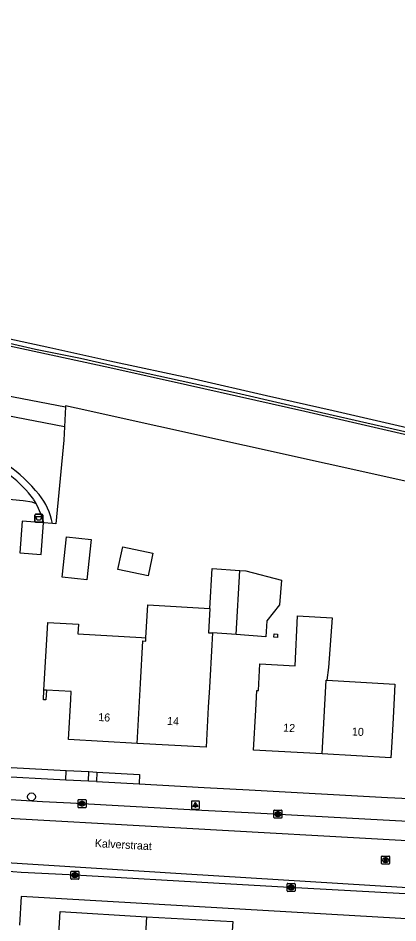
# Model space of a CAD drawing. Extents: x 163010 to 163853, y 382793 to 383982.
# Drawn here: x 163568.7 to 163616.3, y 383840.7 to 383953.8 of the extents above; entities that cross this region are included whole.
import ezdxf

# ---------------------------------------------------------------- set-up
doc = ezdxf.new("R2010")
doc.units = 0
for name, color, linetype in [('IMGEO_Afvalbak', 7, 'Continuous'), ('IMGEO_Boom', 7, 'Continuous'), ('IMGEO_Geluidsscherm', 7, 'Continuous'), ('IMGEO_Grasland_overig', 7, 'Continuous'), ('IMGEO_Groenvoorziening', 7, 'Continuous'), ('IMGEO_Kolk', 7, 'Continuous'), ('IMGEO_Lichtpunt', 7, 'Continuous'), ('IMGEO_Muur', 7, 'Continuous'), ('IMGEO_Openbare_ruimte_label', 7, 'Continuous'), ('IMGEO_Pand', 7, 'Continuous'), ('IMGEO_Pand_nummerreeks', 7, 'Continuous'), ('IMGEO_Rijbaan_lokaal_onverhard', 7, 'Continuous'), ('IMGEO_Rijbaan_lokaal_open', 7, 'Continuous'), ('IMGEO_Rioolput', 7, 'Continuous'), ('IMGEO_Spoorbaan_halfverhard', 7, 'Continuous'), ('IMGEO_Voetpad_open', 7, 'Continuous')]:
    doc.layers.add(name, color=color, linetype=linetype)

msp = doc.modelspace()

# ---------------------------------------------------------------- linework, layer by layer
at = {"layer": 'IMGEO_Afvalbak'}
for p, q in [((163570.84, 383890.91), (163570.84, 383891.71)), ((163570.84, 383891.71), (163570.84, 383890.91)), ((163570.94, 383891.81), (163571.73, 383891.81)), ((163571.73, 383891.81), (163570.94, 383891.81)), ((163571.73, 383890.81), (163570.94, 383890.81)), ((163570.94, 383890.81), (163571.73, 383890.81)), ((163571.83, 383891.71), (163571.83, 383890.91)), ((163571.83, 383890.91), (163571.83, 383891.71))]:
    msp.add_line(p, q, dxfattribs=at)
msp.add_lwpolyline([(163570.98, 383891.53), (163571.68, 383891.53), (163571.54, 383891.06), (163571.13, 383891.06), (163570.98, 383891.53)], dxfattribs=at)
for centre, start, end in [((163570.94, 383891.71), 90, 180), ((163570.94, 383891.71), 90, 180), ((163570.94, 383890.91), 180, 270), ((163570.94, 383890.91), 180, 270), ((163571.73, 383891.71), 0, 90), ((163571.73, 383891.71), 360, 90), ((163571.73, 383890.91), 270, 0), ((163571.73, 383890.91), 270, 0)]:
    msp.add_arc(centre, 0.1, start, end, dxfattribs=at)
at = {"layer": 'IMGEO_Boom'}
msp.add_circle((163570.42, 383856.49), 0.489, dxfattribs=at)
at = {"layer": 'IMGEO_Geluidsscherm'}
msp.add_lwpolyline([(163490.46, 383928.07), (163500.28, 383926.27), (163510.09, 383924.4), (163519.83, 383922.02), (163524.75, 383921.06), (163534.62, 383919.65), (163556.63, 383915.22), (163580.24, 383910.14), (163589.95, 383907.99), (163604.63, 383904.7), (163624.12, 383900.21), (163640.18, 383896.36), (163646.69, 383894.34), (163651.84, 383892.87), (163661.49, 383890.51), (163671.24, 383888.34), (163679.33, 383886.22), (163687.72, 383883.87), (163703.78, 383879.48), (163713.68, 383876.6), (163723.32, 383873.75)], dxfattribs=at)
at = {"layer": 'IMGEO_Grasland_overig'}
for points in [[(163574.77, 383859.79), (163577.61, 383859.64)], [(163578.61, 383859.58), (163583.95, 383859.3), (163583.88, 383858.1)]]:
    msp.add_lwpolyline(points, dxfattribs=at)
at = {"layer": 'IMGEO_Groenvoorziening'}
for points in [[(163574.56, 383902.73), (163500, 383917.11), (163452.23, 383926.26), (163424.24, 383931.12), (163384.41, 383937.01), (163295.62, 383948.26), (163268.61, 383952.06), (163268.65, 383953.82)], [(163268.65, 383953.82), (163295.12, 383950.41), (163374.07, 383940.24), (163455.53, 383928.04), (163534.73, 383912.89), (163574.69, 383905.25)], [(163571.02, 383893.1), (163570.52, 383893.3), (163569.36, 383893.5), (163555.23, 383894.83), (163542.58, 383896.69), (163526.15, 383898.67), (163500, 383902.44), (163481.23, 383905.28)], [(163574.69, 383905.25), (163574.56, 383902.73)], [(163680.57, 383881.92), (163575.99, 383905.06), (163574.69, 383905.35), (163574.69, 383905.25)], [(163574.56, 383902.73), (163574.47, 383901.06), (163573.46, 383890.61), (163573.05, 383890.64)]]:
    msp.add_lwpolyline(points, dxfattribs=at)
at = {"layer": 'IMGEO_Kolk'}
for p, q in [((163576.24, 383855.21), (163576.24, 383856.06)), ((163576.32, 383856.14), (163577.17, 383856.14)), ((163576.73, 383855.91), (163576.75, 383855.91)), ((163577.24, 383856.06), (163577.24, 383855.21)), ((163577.17, 383855.13), (163576.32, 383855.13)), ((163576.75, 383855.36), (163576.73, 383855.36)), ((163600.76, 383853.91), (163600.76, 383854.76)), ((163600.83, 383854.84), (163601.68, 383854.84)), ((163601.24, 383854.61), (163601.27, 383854.61)), ((163601.76, 383854.76), (163601.76, 383853.91)), ((163601.68, 383853.83), (163600.83, 383853.83)), ((163601.27, 383854.06), (163601.24, 383854.06)), ((163575.35, 383846.27), (163575.35, 383847.12)), ((163575.43, 383847.2), (163576.28, 383847.2)), ((163575.84, 383846.98), (163575.86, 383846.98)), ((163576.35, 383847.12), (163576.35, 383846.27)), ((163576.28, 383846.2), (163575.43, 383846.2)), ((163575.86, 383846.42), (163575.84, 383846.42)), ((163602.4, 383844.74), (163602.4, 383845.59)), ((163602.48, 383845.66), (163603.33, 383845.66)), ((163603.4, 383845.59), (163603.4, 383844.74)), ((163603.33, 383844.66), (163602.48, 383844.66)), ((163602.89, 383845.44), (163602.92, 383845.44)), ((163602.91, 383844.88), (163602.89, 383844.88))]:
    msp.add_line(p, q, dxfattribs=at)
for points in [[(163576.24, 383855.21), (163576.24, 383856.06)], [(163576.32, 383856.14), (163577.17, 383856.14)], [(163576.56, 383855.83), (163576.69, 383855.83), (163576.69, 383855.68), (163576.81, 383855.83), (163576.98, 383855.83), (163576.83, 383855.68), (163576.99, 383855.43), (163576.83, 383855.43), (163576.75, 383855.6), (163576.69, 383855.53), (163576.69, 383855.43), (163576.56, 383855.43), (163576.56, 383855.83)], [(163577.24, 383856.06), (163577.24, 383855.21)], [(163577.17, 383855.13), (163576.32, 383855.13)], [(163600.76, 383853.91), (163600.76, 383854.76)], [(163600.83, 383854.84), (163601.68, 383854.84)], [(163601.76, 383854.76), (163601.76, 383853.91)], [(163601.68, 383853.83), (163600.83, 383853.83)], [(163601.08, 383854.53), (163601.2, 383854.53), (163601.2, 383854.38), (163601.33, 383854.53), (163601.49, 383854.53), (163601.35, 383854.38), (163601.5, 383854.13), (163601.35, 383854.13), (163601.26, 383854.3), (163601.2, 383854.23), (163601.2, 383854.13), (163601.08, 383854.13), (163601.08, 383854.53)], [(163575.35, 383846.27), (163575.35, 383847.12)], [(163575.43, 383847.2), (163576.28, 383847.2)], [(163575.67, 383846.9), (163575.8, 383846.9), (163575.8, 383846.75), (163575.92, 383846.9), (163576.09, 383846.9), (163575.94, 383846.75), (163576.1, 383846.5), (163575.94, 383846.5), (163575.86, 383846.66), (163575.8, 383846.6), (163575.8, 383846.5), (163575.67, 383846.5), (163575.67, 383846.9)], [(163576.35, 383847.12), (163576.35, 383846.27)], [(163576.28, 383846.2), (163575.43, 383846.2)], [(163602.4, 383844.74), (163602.4, 383845.59)], [(163602.48, 383845.66), (163603.33, 383845.66)], [(163603.4, 383845.59), (163603.4, 383844.74)], [(163603.33, 383844.66), (163602.48, 383844.66)], [(163602.72, 383845.36), (163602.85, 383845.36), (163602.85, 383845.21), (163602.98, 383845.36), (163603.14, 383845.36), (163602.99, 383845.21), (163603.15, 383844.96), (163602.99, 383844.96), (163602.91, 383845.13), (163602.85, 383845.06), (163602.85, 383844.96), (163602.72, 383844.96), (163602.72, 383845.36)]]:
    msp.add_lwpolyline(points, dxfattribs=at)
for centre, start, end in [((163576.32, 383856.06), 91.552, 178.448), ((163576.32, 383856.06), 91.552, 178.448), ((163577.17, 383856.06), 1.552, 88.448), ((163577.17, 383856.06), 1.552, 88.448), ((163576.32, 383855.21), 181.552, 268.448), ((163576.32, 383855.21), 181.552, 268.448), ((163577.17, 383855.21), 271.552, 358.448), ((163577.17, 383855.21), 271.552, 358.448), ((163600.83, 383854.76), 91.552, 178.448), ((163600.83, 383854.76), 91.552, 178.448), ((163601.68, 383854.76), 1.552, 88.448), ((163601.68, 383854.76), 1.552, 88.448), ((163600.83, 383853.91), 181.552, 268.448), ((163600.83, 383853.91), 181.552, 268.448), ((163601.68, 383853.91), 271.552, 358.448), ((163601.68, 383853.91), 271.552, 358.448), ((163575.43, 383847.12), 91.552, 178.448), ((163575.43, 383847.12), 91.552, 178.448), ((163576.28, 383847.12), 1.552, 88.448), ((163576.28, 383847.12), 1.552, 88.448), ((163575.43, 383846.27), 181.552, 268.448), ((163575.43, 383846.27), 181.552, 268.448), ((163576.28, 383846.27), 271.552, 358.448), ((163576.28, 383846.27), 271.552, 358.448), ((163602.48, 383845.59), 91.552, 178.448), ((163602.48, 383845.59), 91.552, 178.448), ((163603.33, 383845.59), 1.552, 88.448), ((163603.33, 383845.59), 1.552, 88.448), ((163602.48, 383844.74), 181.552, 268.448), ((163602.48, 383844.74), 181.552, 268.448), ((163603.33, 383844.74), 271.552, 358.448), ((163603.33, 383844.74), 271.552, 358.448)]:
    msp.add_arc(centre, 0.0765, start, end, dxfattribs=at)
for centre, major_axis, ratio, start_param, end_param in [((163576.73, 383855.63), (-0.387, 0.002), 0.722429, 4.712389, 7.853982), ((163576.75, 383855.63), (-0.39, 0.002), 0.717154, 1.570796, 4.712389), ((163601.24, 383854.33), (-0.387, 0.002), 0.722429, 4.712389, 7.853982), ((163601.27, 383854.33), (-0.39, 0.002), 0.717154, 1.570796, 4.712389), ((163575.84, 383846.7), (-0.387, 0.002), 0.722429, 4.712389, 7.853982), ((163575.86, 383846.7), (-0.39, 0.002), 0.717154, 1.570796, 4.712389), ((163602.89, 383845.16), (-0.387, 0.002), 0.722429, 4.712389, 7.853982), ((163602.91, 383845.16), (-0.39, 0.002), 0.717154, 1.570796, 4.712389)]:
    msp.add_ellipse(centre, major_axis=major_axis, ratio=ratio, start_param=start_param, end_param=end_param, dxfattribs=at)
at = {"layer": 'IMGEO_Lichtpunt'}
for p, q in [((163590.42, 383855.86), (163590.42, 383855.06)), ((163590.42, 383855.86), (163590.42, 383855.06)), ((163591.33, 383855.96), (163590.52, 383855.96)), ((163591.33, 383855.96), (163590.52, 383855.96)), ((163591.42, 383855.06), (163591.42, 383855.86)), ((163591.42, 383855.06), (163591.42, 383855.86)), ((163590.52, 383854.96), (163591.33, 383854.96)), ((163590.52, 383854.96), (163591.33, 383854.96))]:
    msp.add_line(p, q, dxfattribs=at)
for points in [[(163590.8, 383855.53), (163590.84, 383855.5), (163590.65, 383855.24), (163590.61, 383855.26), (163590.8, 383855.53)], [(163590.9, 383855.48), (163590.95, 383855.48), (163590.95, 383855.16), (163590.9, 383855.16), (163590.9, 383855.48)], [(163591.01, 383855.5), (163591.05, 383855.53), (163591.23, 383855.26), (163591.2, 383855.24), (163591.01, 383855.5)]]:
    msp.add_lwpolyline(points, dxfattribs=at)
msp.add_circle((163590.92, 383855.66), 0.0994, dxfattribs=at)
for centre, start, end in [((163590.52, 383855.86), 90, 180), ((163590.52, 383855.86), 90, 180), ((163591.33, 383855.86), 0, 90), ((163591.33, 383855.86), 0, 90), ((163590.52, 383855.06), 180, 270), ((163590.52, 383855.06), 180, 270), ((163591.33, 383855.06), 270, 0), ((163591.33, 383855.06), 270, 360)]:
    msp.add_arc(centre, 0.0946, start, end, dxfattribs=at)
at = {"layer": 'IMGEO_Muur'}
msp.add_lwpolyline([(163572.3, 383869.82), (163572.23, 383868.62), (163571.91, 383868.63), (163571.98, 383869.83)], dxfattribs=at)
at = {"layer": 'IMGEO_Pand'}
for points in [[(163571.94, 383890.73), (163569.25, 383890.93), (163568.95, 383886.99), (163571.64, 383886.78), (163571.94, 383890.73)], [(163574.79, 383888.99), (163577.87, 383888.66), (163577.33, 383883.63), (163574.25, 383883.96), (163574.79, 383888.99)], [(163581.67, 383886.98), (163581.83, 383887.74), (163585.62, 383886.95), (163585.49, 383886.32), (163585.03, 383884.12), (163581.24, 383884.91), (163581.67, 383886.98)], [(163592.73, 383880.04), (163593.01, 383885.02), (163596.48, 383884.78)], [(163596.48, 383884.78), (163597.23, 383884.73), (163601.69, 383883.55), (163601.47, 383880.49), (163599.88, 383878.47), (163599.74, 383876.5), (163596.02, 383876.76)], [(163596.02, 383876.76), (163596.48, 383884.78)], [(163584.74, 383876.37), (163584.97, 383880.48), (163592.73, 383880.04)], [(163592.73, 383880.04), (163592.56, 383877), (163593.06, 383876.97)], [(163606.79, 383861.85), (163598.19, 383862.34), (163598.47, 383867.33), (163598.6, 383869.77), (163598.82, 383869.76), (163599.01, 383873.12), (163603.41, 383872.87), (163603.7, 383879.12), (163608.04, 383878.85), (163607.57, 383872.64), (163607.39, 383871.05)], [(163571.98, 383869.83), (163572.45, 383878.26), (163576.3, 383878.05), (163576.23, 383876.84), (163584.2, 383876.4), (163584.74, 383876.37)], [(163593.06, 383876.97), (163592.98, 383875.5), (163592.68, 383870.16), (163592.54, 383867.68), (163592.26, 383862.69), (163583.65, 383863.17)], [(163583.65, 383863.17), (163584.07, 383870.64), (163584.37, 383875.98), (163584.72, 383875.96), (163584.74, 383876.37)], [(163596.02, 383876.76), (163593.06, 383876.97)], [(163600.79, 383876.86), (163601.22, 383876.83), (163601.19, 383876.4), (163600.76, 383876.43), (163600.79, 383876.86)], [(163607.39, 383871.05), (163615.9, 383870.57), (163615.8, 383868.81), (163615.66, 383866.37), (163615.49, 383863.34), (163615.38, 383861.38), (163606.79, 383861.85)], [(163606.79, 383861.85), (163607.3, 383871.05), (163607.39, 383871.05)], [(163572.3, 383869.82), (163571.98, 383869.83)], [(163583.65, 383863.17), (163575.04, 383863.65), (163575.32, 383868.64), (163575.38, 383869.65), (163572.3, 383869.82)], [(163584.33, 383833.54), (163573.53, 383834.16), (163573.62, 383835.7), (163573.7, 383837.15), (163573.99, 383842.14), (163584.8, 383841.51)], [(163584.8, 383841.51), (163595.6, 383840.89), (163595.57, 383840.35), (163595.31, 383835.9), (163595.14, 383832.91), (163595, 383830.48), (163584.2, 383831.1), (163584.33, 383833.54)], [(163584.8, 383841.51), (163584.33, 383833.54)]]:
    msp.add_lwpolyline(points, dxfattribs=at)
at = {"layer": 'IMGEO_Rijbaan_lokaal_onverhard'}
msp.add_lwpolyline([(163573.05, 383890.64), (163571.94, 383890.73)], dxfattribs=at)
for centre, radius, start, end in [((163556.38, 383882.12), 19.3, 38.999, 71.4048), ((163558.67, 383884.87), 14.88, 36.066, 68.6605), ((163564.96, 383889.13), 8.23, 10.6102, 38.6794), ((163562.39, 383888.33), 9.86, 28.8901, 32.4995), ((163562.52, 383888.42), 9.7, 13.7463, 28.8014)]:
    msp.add_arc(centre, radius, start, end, dxfattribs=at)
at = {"layer": 'IMGEO_Rijbaan_lokaal_open'}
for points in [[(163481.8, 383859.96), (163499.58, 383858.42), (163509.09, 383857.58), (163531.18, 383855.97), (163554.88, 383854.64), (163563.01, 383854.08), (163616.66, 383851.06), (163635.83, 383849.69)], [(163481.23, 383854.16), (163484.28, 383853.86), (163499.94, 383852.44), (163516.9, 383851.15), (163544.68, 383849.33), (163565.91, 383848.36), (163589.82, 383846.86), (163620.84, 383844.93), (163635.53, 383844.18)], [(163635.48, 383843.33), (163634, 383843.41), (163630.25, 383843.62), (163629.13, 383843.68), (163625.56, 383843.89), (163601.95, 383845.21), (163595.36, 383845.58), (163575.15, 383846.74), (163569.13, 383847.05), (163568.1, 383847.1), (163566.63, 383847.2), (163564.35, 383847.3)]]:
    msp.add_lwpolyline(points, dxfattribs=at)
at = {"layer": 'IMGEO_Rioolput'}
for p, q in [((163614.22, 383848.16), (163614.22, 383849.01)), ((163614.29, 383849.08), (163615.15, 383849.08)), ((163615.22, 383849.01), (163615.22, 383848.16)), ((163615.15, 383848.08), (163614.29, 383848.08)), ((163614.71, 383848.86), (163614.73, 383848.86)), ((163614.73, 383848.3), (163614.71, 383848.3))]:
    msp.add_line(p, q, dxfattribs=at)
for points in [[(163614.22, 383848.16), (163614.22, 383849.01)], [(163614.29, 383849.08), (163615.15, 383849.08)], [(163615.22, 383849.01), (163615.22, 383848.16)], [(163615.15, 383848.08), (163614.29, 383848.08)], [(163614.81, 383848.78), (163614.56, 383848.78), (163614.56, 383848.38)], [(163614.56, 383848.38), (163614.68, 383848.38), (163614.68, 383848.55), (163614.69, 383848.55)], [(163614.74, 383848.7), (163614.68, 383848.7), (163614.68, 383848.62)], [(163614.68, 383848.62), (163614.73, 383848.62)], [(163614.74, 383848.52), (163614.81, 383848.38), (163614.95, 383848.38), (163614.88, 383848.51)]]:
    msp.add_lwpolyline(points, dxfattribs=at)
for centre, radius, start, end in [((163614.3, 383849.01), 0.0765, 91.552, 178.448), ((163614.3, 383849.01), 0.0765, 91.552, 178.448), ((163615.14, 383849.01), 0.0765, 1.552, 88.448), ((163615.14, 383849.01), 0.0765, 1.552, 88.448), ((163614.3, 383848.16), 0.0765, 181.552, 268.448), ((163614.3, 383848.16), 0.0765, 181.552, 268.448), ((163614.69, 383848.49), 0.0533, 26.0293, 88.6989), ((163614.72, 383848.81), 0.19, 274.7715, 282.9687), ((163614.74, 383848.61), 0.0964, 77.0061, 93.1865), ((163614.76, 383848.66), 0.0378, 276.6634, 79.6772), ((163614.81, 383848.67), 0.109, 350.3612, 89.416), ((163614.81, 383848.67), 0.112, 277.5842, 350.9817), ((163614.79, 383848.46), 0.108, 29.5134, 73.7905), ((163615.14, 383848.16), 0.0765, 271.552, 358.448), ((163615.14, 383848.16), 0.0765, 271.552, 358.448)]:
    msp.add_arc(centre, radius, start, end, dxfattribs=at)
for centre, major_axis, ratio, start_param, end_param in [((163614.71, 383848.58), (-0.387, 0.002), 0.722429, 4.712389, 7.853982), ((163614.73, 383848.58), (-0.39, 0.002), 0.717154, 1.570796, 4.712389)]:
    msp.add_ellipse(centre, major_axis=major_axis, ratio=ratio, start_param=start_param, end_param=end_param, dxfattribs=at)
at = {"layer": 'IMGEO_Spoorbaan_halfverhard'}
for points in [[(163405.31, 383942.06), (163414.87, 383941.03), (163441.29, 383936.65), (163446.22, 383935.44), (163455.76, 383932.85), (163465.66, 383931.13), (163480.66, 383929.83), (163490.46, 383928.07), (163500.28, 383926.27), (163510.09, 383924.4), (163519.83, 383922.02), (163524.75, 383921.06), (163534.62, 383919.65), (163556.63, 383915.22), (163580.24, 383910.14), (163589.95, 383907.99), (163604.63, 383904.7), (163624.12, 383900.21), (163640.18, 383896.36), (163646.69, 383894.34), (163651.84, 383892.87), (163661.49, 383890.51), (163671.24, 383888.34), (163679.33, 383886.22)], [(163490.77, 383928.88), (163496.76, 383927.8), (163506.94, 383925.87), (163511.85, 383924.9), (163515.11, 383924.19), (163519.35, 383923.15), (163522.17, 383922.59), (163525.02, 383922.14), (163531.63, 383921.07), (163535.73, 383920.34), (163543.64, 383918.72), (163551.95, 383917.01), (163557.89, 383915.77), (163562.85, 383914.79), (163572.71, 383912.64), (163580.21, 383910.97), (163590.77, 383908.72), (163599.84, 383906.66), (163608.16, 383904.78), (163620.64, 383901.92)], [(163621.35, 383901.15), (163606.69, 383904.49), (163596.06, 383906.95), (163583.7, 383909.65), (163576.55, 383911.27), (163570.9, 383912.41), (163564.53, 383913.85), (163553.31, 383916.13), (163541.5, 383918.56), (163537.1, 383919.48), (163534.95, 383919.92), (163533.58, 383920.17), (163531.1, 383920.59), (163525.94, 383921.34), (163523.33, 383921.77), (163519.01, 383922.63), (163512.71, 383924.16), (163511.35, 383924.51), (163509.17, 383924.87), (163506.57, 383925.35), (163500.73, 383926.44), (163495.67, 383927.39)]]:
    msp.add_lwpolyline(points, dxfattribs=at)
at = {"layer": 'IMGEO_Voetpad_open'}
for points in [[(163635.98, 383852.41), (163622.19, 383853.16), (163614.43, 383853.58), (163598.36, 383854.45), (163591.74, 383854.8), (163575.29, 383855.69), (163571.81, 383855.88), (163568.46, 383856.06), (163565.18, 383856.24), (163538.64, 383857.74), (163534.9, 383857.96), (163524.46, 383858.55), (163520.77, 383858.78), (163519.72, 383858.85), (163516.14, 383859.07), (163500, 383860.43), (163482.02, 383862.15)], [(163565.53, 383860.29), (163574.77, 383859.79)], [(163574.7, 383858.59), (163574.77, 383859.79)], [(163577.54, 383858.44), (163577.61, 383859.64)], [(163577.61, 383859.64), (163578.61, 383859.58)], [(163578.61, 383859.58), (163578.55, 383858.39)], [(163574.7, 383858.59), (163565.46, 383859.09)], [(163577.54, 383858.44), (163574.7, 383858.59)], [(163578.55, 383858.39), (163577.54, 383858.44)], [(163578.55, 383858.39), (163583.88, 383858.1)], [(163583.88, 383858.1), (163592.02, 383857.66), (163597.67, 383857.35), (163614.98, 383856.42), (163617.69, 383856.28), (163621.42, 383856.07), (163623.98, 383855.93), (163624.98, 383855.88), (163629.47, 383855.64), (163638.35, 383855.13), (163644.5, 383854.77), (163663.09, 383853.7), (163665.96, 383853.54), (163670.05, 383853.3), (163673.61, 383853), (163674.36, 383852.93)], [(163675.46, 383837.67), (163672.08, 383838.04), (163666.13, 383838.39), (163660.54, 383838.72), (163569.11, 383844.03), (163568.9, 383840.44)]]:
    msp.add_lwpolyline(points, dxfattribs=at)

# ---------------------------------------------------------------- texts
at = {"layer": 'IMGEO_Openbare_ruimte_label'}
msp.add_text('Kalverstraat', height=1, rotation=356.9059, dxfattribs=at).set_placement((163578.32, 383850.21))
at = {"layer": 'IMGEO_Pand_nummerreeks'}
for s, p in [('16', (163578.75, 383865.97)), ('14', (163587.36, 383865.48)), ('12', (163601.89, 383864.65)), ('10', (163610.49, 383864.17))]:
    msp.add_text(s, height=1, rotation=356.8029, dxfattribs=at).set_placement(p)

doc.saveas('drawing.dxf')
